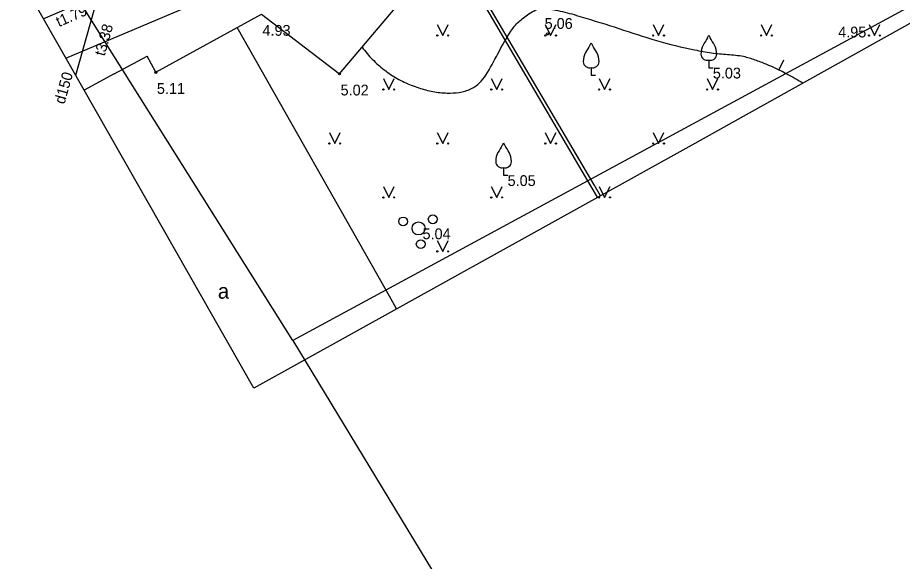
# Model space of a CAD drawing. Extents: x 519536 to 519949, y 326041 to 326519.
# Drawn here: x 519730.31 to 519771.29, y 326115.65 to 326140.82 of the extents above; entities that cross this region are included whole.
import ezdxf

# ---------------------------------------------------------------- set-up
doc = ezdxf.new("R2010")
doc.units = 0
for name, color, linetype in [('CELI_CMAL_####_####_#', 7, 'Continuous'), ('CELI_CSEG_####_TKST_#', 7, 'Continuous'), ('CELI_SEGL_####_####_#', 7, 'Continuous'), ('ELEK_VADP_ZSPR_####_#', 7, 'Continuous'), ('RAMI_UZMR_####_####_#', 7, 'Continuous'), ('RELJ_AATZ_####_TKST_#', 7, 'Continuous'), ('RELJ_ELEM_####_####_#', 7, 'Continuous'), ('RELJ_HORZ_PAMT_####_#', 7, 'Continuous'), ('ROBZ_UZMR_####_####_#', 7, 'Continuous'), ('SKAN_VADP_PAST_####_#', 7, 'Continuous'), ('SKAN_VADP_PAST_KONT_#', 7, 'Continuous'), ('SKAN_VADP_PAST_TKST_#', 7, 'Continuous'), ('TERT_ELEM_####_####_#', 7, 'Continuous')]:
    doc.layers.add(name, color=color, linetype=linetype)

msp = doc.modelspace()

# ---------------------------------------------------------------- linework, layer by layer
at = {"layer": 'CELI_CMAL_####_####_#'}
for points in [[(519736.71, 326138.294), (519741.6, 326140.985), (519745.218, 326138.222), (519749.337, 326143.099), (519756.037, 326146.767), (519764.072, 326148.86), (519772.015, 326148.268), (519778.835, 326144.973), (519779.124, 326144.737)], [(519747.534, 326127.924), (519740.476, 326140.366)], [(519747.866, 326127.339), (519747.534, 326127.924)]]:
    msp.add_lwpolyline(points, dxfattribs=at)
at = {"layer": 'CELI_SEGL_####_####_#'}
msp.add_line((519736.71, 326138.294), (519736.303, 326139.045), dxfattribs=at)
for points in [[(519734.787, 326138.222), (519736.303, 326139.045)], [(519734.787, 326138.222), (519733.384, 326137.461)]]:
    msp.add_lwpolyline(points, dxfattribs=at)
at = {"layer": 'ELEK_VADP_ZSPR_####_#'}
for p, q in [((519756.88, 326133.011), (519746.818, 326150.109)), ((519757.011, 326133.083), (519746.947, 326150.185)), ((519757.177, 326132.507), (519756.88, 326133.011)), ((519757.308, 326132.579), (519757.011, 326133.083))]:
    msp.add_line(p, q, dxfattribs=at)
at = {"layer": 'RAMI_UZMR_####_####_#'}
msp.add_lwpolyline([(519873.021, 326209.453), (519881.37, 326184.273), (519884.229, 326177.508), (519883.353, 326172.044), (519868.284, 326155.201), (519831.787, 326123.789), (519817.117, 326113.183), (519808.359, 326108.08), (519804.649, 326107.204), (519795.685, 326122.565), (519782.956, 326146.875), (519761.4, 326134.85), (519741.243, 326123.664), (519728.435, 326146.148), (519720.513, 326144.604), (519669.064, 326119.018)], dxfattribs=at)
at = {"layer": 'RELJ_ELEM_####_####_#'}
for centre in [(519754.855, 326140.071), (519736.71, 326138.294), (519745.218, 326138.222)]:
    msp.add_circle(centre, 0.05, dxfattribs=at)
at = {"layer": 'RELJ_HORZ_PAMT_####_#'}
msp.add_line((519765.582, 326138.425), (519765.802, 326138.874), dxfattribs=at)
msp.add_spline([(519746.263, 326139.46), (519746.493, 326139.169), (519747.002, 326138.646), (519747.283, 326138.414), (519747.584, 326138.197), (519747.895, 326138.004), (519748.214, 326137.839), (519748.545, 326137.697), (519748.891, 326137.572), (519749.219, 326137.475), (519749.547, 326137.403), (519749.876, 326137.356), (519750.204, 326137.334), (519750.757, 326137.365), (519751.033, 326137.426), (519751.309, 326137.524), (519751.524, 326137.652), (519751.708, 326137.8), (519751.993, 326138.162), (519752.554, 326139.155), (519753.162, 326140.2), (519753.519, 326140.631), (519753.74, 326140.816), (519753.986, 326140.994), (519754.317, 326141.183), (519754.492, 326141.243), (519754.671, 326141.262), (519754.889, 326141.238), (519755.107, 326141.197), (519755.545, 326141.106), (519756.413, 326140.866), (519758.153, 326140.322), (519759.902, 326139.765), (519761.669, 326139.331), (519762.454, 326139.195), (519762.822, 326139.151), (519763.192, 326139.122), (519763.562, 326139.089), (519763.928, 326139.034), (519764.456, 326138.874), (519764.97, 326138.68), (519765.963, 326138.212), (519766.687, 326137.8)], degree=3, dxfattribs=at)
at = {"layer": 'ROBZ_UZMR_####_####_#'}
for p, q in [((519743.05, 326125.883), (519728.463, 326149.091)), ((519783.534, 326147.79), (519743.05, 326125.883)), ((519743.05, 326125.883), (519764.294, 326090.885))]:
    msp.add_line(p, q, dxfattribs=at)
at = {"layer": 'SKAN_VADP_PAST_####_#'}
for p, q in [((519732.54, 326138.942), (519743.274, 326143.493)), ((519734.164, 326142.306), (519732.994, 326138.145))]:
    msp.add_line(p, q, dxfattribs=at)
at = {"layer": 'SKAN_VADP_PAST_KONT_#'}
msp.add_line((519731.498, 326140.771), (519734.303, 326141.984), dxfattribs=at)
at = {"layer": 'TERT_ELEM_####_####_#'}
for p, q in [((519749.75, 326140.5), (519750, 326140)), ((519750, 326140), (519750.25, 326140.5)), ((519754.75, 326140.5), (519755, 326140)), ((519755, 326140), (519755.25, 326140.5)), ((519759.75, 326140.5), (519760, 326140)), ((519760, 326140), (519760.25, 326140.5)), ((519764.75, 326140.5), (519765, 326140)), ((519765, 326140), (519765.25, 326140.5)), ((519769.75, 326140.5), (519770, 326140)), ((519770, 326140), (519770.25, 326140.5)), ((519762.327, 326138.859), (519762.327, 326138.507)), ((519756.876, 326138.512), (519756.876, 326138.16)), ((519762.327, 326138.507), (519762.527, 326138.507)), ((519747.25, 326138), (519747.5, 326137.5)), ((519747.5, 326137.5), (519747.75, 326138)), ((519752.25, 326138), (519752.5, 326137.5)), ((519752.5, 326137.5), (519752.75, 326138)), ((519756.876, 326138.16), (519757.076, 326138.16)), ((519757.25, 326138), (519757.5, 326137.5)), ((519757.5, 326137.5), (519757.75, 326138)), ((519762.25, 326138), (519762.5, 326137.5)), ((519762.5, 326137.5), (519762.75, 326138)), ((519744.75, 326135.5), (519745, 326135)), ((519745, 326135), (519745.25, 326135.5)), ((519749.75, 326135.5), (519750, 326135)), ((519750, 326135), (519750.25, 326135.5)), ((519754.75, 326135.5), (519755, 326135)), ((519755, 326135), (519755.25, 326135.5)), ((519759.75, 326135.5), (519760, 326135)), ((519760, 326135), (519760.25, 326135.5)), ((519752.819, 326133.882), (519752.819, 326133.53)), ((519752.819, 326133.53), (519753.019, 326133.53)), ((519747.25, 326133), (519747.5, 326132.5)), ((519747.5, 326132.5), (519747.75, 326133)), ((519752.25, 326133), (519752.5, 326132.5)), ((519752.5, 326132.5), (519752.75, 326133)), ((519757.25, 326133), (519757.5, 326132.5)), ((519757.5, 326132.5), (519757.75, 326133)), ((519749.75, 326130.5), (519750, 326130)), ((519750, 326130), (519750.25, 326130.5))]:
    msp.add_line(p, q, dxfattribs=at)
for centre, radius in [((519749.75, 326140), 0.028), ((519750.25, 326140), 0.0263), ((519754.75, 326140), 0.028), ((519755.25, 326140), 0.0263), ((519759.75, 326140), 0.028), ((519760.25, 326140), 0.0263), ((519764.75, 326140), 0.028), ((519765.25, 326140), 0.0263), ((519769.75, 326140), 0.028), ((519770.25, 326140), 0.0263), ((519747.25, 326137.5), 0.028), ((519747.75, 326137.5), 0.0263), ((519752.25, 326137.5), 0.028), ((519752.75, 326137.5), 0.0263), ((519757.25, 326137.5), 0.028), ((519757.75, 326137.5), 0.0263), ((519762.25, 326137.5), 0.028), ((519762.75, 326137.5), 0.0263), ((519744.75, 326135), 0.028), ((519745.25, 326135), 0.0263), ((519749.75, 326135), 0.028), ((519750.25, 326135), 0.0263), ((519754.75, 326135), 0.028), ((519755.25, 326135), 0.0263), ((519759.75, 326135), 0.028), ((519760.25, 326135), 0.0263), ((519747.25, 326132.5), 0.028), ((519747.75, 326132.5), 0.0263), ((519752.25, 326132.5), 0.028), ((519752.75, 326132.5), 0.0263), ((519757.25, 326132.5), 0.028), ((519757.75, 326132.5), 0.0263), ((519748.165, 326131.389), 0.204), ((519748.879, 326131.065), 0.301), ((519749.54, 326131.49), 0.207), ((519748.982, 326130.337), 0.205), ((519749.75, 326130), 0.028), ((519750.25, 326130), 0.0263)]:
    msp.add_circle(centre, radius, dxfattribs=at)
for centre, radius, start, end in [((519761.91, 326140.145), 0.439, 324.3837, 341.712), ((519762.744, 326140.145), 0.439, 198.288, 215.6163), ((519756.459, 326139.798), 0.439, 324.3837, 341.712), ((519757.293, 326139.798), 0.439, 198.288, 215.6163), ((519762.851, 326139.132), 0.89, 151.757, 179.9138), ((519774.952, 326132.111), 14.88, 148.4844, 149.9901), ((519749.702, 326132.111), 14.88, 30.0099, 31.5156), ((519761.803, 326139.132), 0.89, 0.0862, 28.243), ((519757.4, 326138.785), 0.89, 151.757, 179.9138), ((519769.501, 326131.764), 14.88, 148.4844, 149.9901), ((519744.251, 326131.764), 14.88, 30.0099, 31.5156), ((519756.352, 326138.785), 0.89, 0.0862, 28.243), ((519756.8, 326138.791), 0.29, 181.0782, 285.2823), ((519756.952, 326138.791), 0.29, 254.7177, 358.9218), ((519762.251, 326139.138), 0.29, 181.0782, 285.2823), ((519762.403, 326139.138), 0.29, 254.7177, 358.9218), ((519765.444, 326127.134), 14.88, 148.4844, 149.9901), ((519752.402, 326135.168), 0.439, 324.3837, 341.712), ((519753.236, 326135.168), 0.439, 198.288, 215.6163), ((519740.194, 326127.134), 14.88, 30.0099, 31.5156), ((519753.343, 326134.155), 0.89, 151.757, 179.9138), ((519752.295, 326134.155), 0.89, 0.0862, 28.243), ((519752.743, 326134.161), 0.29, 181.0782, 285.2823), ((519752.895, 326134.161), 0.29, 254.7177, 358.9218)]:
    msp.add_arc(centre, radius, start, end, dxfattribs=at)

# ---------------------------------------------------------------- texts
at = {"layer": 'CELI_CSEG_####_TKST_#'}
msp.add_text('a', height=0.7, dxfattribs=at).set_placement((519739.584, 326127.81))
at = {"layer": 'RELJ_AATZ_####_TKST_#'}
for s, p in [(' 5.06', (519754.535, 326140.304)), ('4.93', (519741.65, 326139.985)), (' 4.95', (519768.133, 326139.907)), (' 5.03', (519762.327, 326138.007)), ('5.11', (519736.76, 326137.294)), ('5.02', (519745.268, 326137.222)), (' 5.05', (519752.819, 326133.03)), (' 5.04', (519748.879, 326130.565))]:
    msp.add_text(s, height=0.5, dxfattribs=at).set_placement(p)
at = {"layer": 'SKAN_VADP_PAST_TKST_#'}
for s, rotation, p in [('t1.79', 23.3924, (519732.216, 326140.381)), ('t3.38', 74.3023, (519734.337, 326139.016)), ('d150', 74.3023, (519732.475, 326136.79))]:
    msp.add_text(s, height=0.5, rotation=rotation, dxfattribs=at).set_placement(p)

doc.saveas('drawing.dxf')
